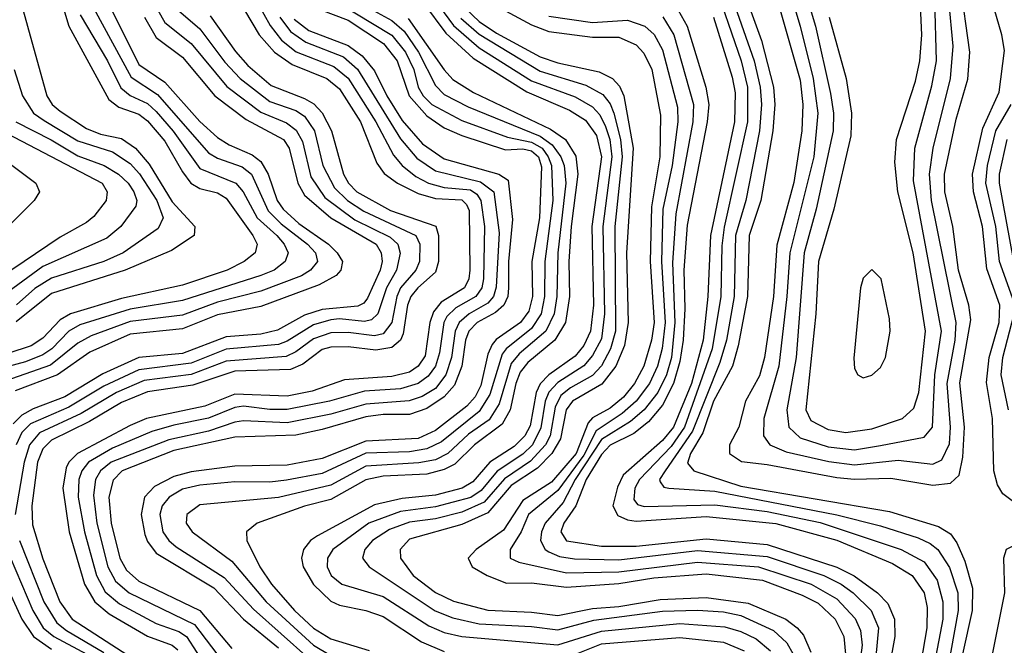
# Model space of a CAD drawing. Header units: inches. Extents: x 501365 to 657855, y 482276 to 547543.
# Tile 749 of 957: x 606617 to 608873, y 524950 to 526385. Entities that reach past the tile are written whole.
import ezdxf

# ---------------------------------------------------------------- set-up
doc = ezdxf.new("R2010")
doc.units = ezdxf.units.IN
doc.header["$MEASUREMENT"] = 0
doc.layers.add('A6502', color=7, linetype='Continuous')

msp = doc.modelspace()

# ---------------------------------------------------------------- linework, layer by layer
at = {"layer": 'A6502', "color": 5}
for points, elevation in [([(606590.5, 526530), (606679.5, 526210), (606691.8, 526190), (606710, 526174.5), (606770, 526134.9), (606801.9, 526121.9), (606850, 526112.1), (606882.7, 526090), (606913.4, 526053.4), (606966.8, 525966.8), (607018.5, 525910), (607016.6, 525890), (606964.9, 525855.1), (606858.7, 525810), (606690, 525756.7), (606608.6, 525691.4)], 3280), ([(608324.8, 526530), (608405.5, 526245.5), (608412.1, 526190), (608409.8, 526129.8), (608390.9, 526010.9), (608352.3, 525867.7), (608344.5, 525750), (608323.8, 525610), (608312.1, 525567.9), (608280.2, 525510), (608264.9, 525450), (608244, 525410), (608243.6, 525390), (608271.4, 525371.4), (608330, 525364.7), (608490, 525334.5), (608530, 525331), (608613.6, 525333.6), (608710, 525317.1), (608750, 525321.8), (608770, 525340.4), (608778.7, 525381.3), (608782.1, 525450), (608771.7, 525551.7), (608796.6, 525696.6), (608791.8, 525730), (608768.5, 525810), (608755.8, 525910), (608737.3, 525990), (608736.1, 526030), (608763.4, 526156.6), (608790, 526248.3), (608794.2, 526310), (608772.2, 526470)], 4020), ([(608363.7, 526510), (608405.6, 526370), (608435.2, 526250), (608446.1, 526170), (608436.9, 526070), (608381.7, 525850), (608375.3, 525750), (608357, 525590), (608322.4, 525470), (608321.5, 525430), (608335.9, 525410), (608373.4, 525393.4), (608471.2, 525371.2), (608530, 525364.1), (608630, 525374.7), (608710, 525365.5), (608730, 525375.2), (608747.7, 525412.3), (608750.4, 525450), (608742.8, 525550), (608761, 525650), (608763.4, 525690), (608706.3, 525970), (608702, 526030), (608710.1, 526089.9), (608750.4, 526250), (608756, 526324), (608746.6, 526430)], 4040), ([(608398.6, 526510), (608440.8, 526370), (608475.5, 526215.5), (608481.9, 526170), (608480.9, 526130), (608442.4, 525950), (608415.1, 525850), (608396.5, 525610), (608375.1, 525490), (608379.8, 525450), (608405.7, 525425.7), (608470, 525404.9), (608530, 525398.5), (608590, 525408.5), (608690, 525427.2), (608708.9, 525450), (608714.6, 525570), (608729.4, 525670), (608665.3, 526014.7), (608668.7, 526090), (608707.2, 526232.8), (608717.7, 526290), (608714.3, 526430)], 4060), ([(606693.6, 526490), (606729.5, 526369.5), (606821.4, 526201.4), (606843.9, 526183.9), (606890, 526167.6), (606910, 526152.3), (606950, 526106), (606990, 526035.5), (607009.6, 526010), (607030, 525997.8), (607070, 525987.3), (607090, 525975.1), (607151.4, 525890), (607161.1, 525870), (607156.4, 525850), (607131.1, 525830), (607092.5, 525810), (606990, 525775.4), (606850, 525745.2), (606733.1, 525710), (606710, 525696.5), (606670, 525654), (606643.5, 525636.5), (606590, 525619.4)], 3320), ([(608203.7, 526483.7), (608270.3, 526290.3), (608284.6, 526230), (608285, 526150), (608231.1, 525908.9), (608226.1, 525866.1), (608223.6, 525750), (608204, 525630), (608140.6, 525450), (608110, 525405.6), (608037.6, 525330), (608027, 525310), (608024.6, 525284.6), (608032.8, 525272.8), (608048.3, 525268.3), (608210, 525272.3), (608330, 525256.6), (608451.4, 525231.4), (608637.1, 525170), (608690, 525141.7), (608719.3, 525099.3), (608732.8, 525050), (608732.3, 525010), (608713.6, 524910)], 3940), ([(607147.5, 526450), (607190.8, 526370.8), (607217.3, 526337.3), (607251, 526311), (607337.2, 526277.2), (607370, 526250.7), (607433.5, 526150), (607473.9, 526073.9), (607493.8, 526050), (607525.1, 526025.1), (607553.6, 526010), (607590, 526000), (607650, 525994.6), (607664.6, 525984.6), (607673.8, 525970), (607682.4, 525910), (607679.6, 525790), (607676.1, 525770), (607662.1, 525750), (607616.2, 525723.8), (607596.2, 525703.8), (607589.2, 525690), (607579.1, 525620.9), (607569.9, 525590.1), (607553.2, 525566.8), (607529.9, 525550.1), (607490, 525538.3), (607407.1, 525532.9), (607326.7, 525510), (607230, 525491), (607190, 525490.7), (607130, 525498.1), (607110, 525495.6), (607050, 525470.6), (606970, 525454.9), (606919.9, 525439.9), (606830, 525401.7), (606774.9, 525370), (606759.2, 525350), (606752.5, 525330), (606751.2, 525290), (606765.5, 525210), (606792.7, 525110), (606812.9, 525072.9), (606845.4, 525045.4), (606930, 524999.8), (606981.4, 524981.4), (606999.4, 524970), (607070, 524860.5)], 3540), ([(607304.4, 526450), (607470, 526348.9), (607501.4, 526310), (607520.3, 526270), (607530.6, 526230), (607541.5, 526210), (607561.8, 526190), (607630, 526153.4), (607735, 526115), (607790, 526103.9), (607814.3, 526090), (607828.5, 526070), (607835.7, 526050), (607838.8, 525970), (607820.3, 525830), (607819.9, 525750), (607812.1, 525710), (607790, 525676.2), (607731.6, 525630), (607722.4, 525617.6), (607694.8, 525525.2), (607670, 525486.1), (607583.6, 525416.4), (607550, 525400.3), (607510, 525393.9), (607410, 525390.3), (607310, 525343.6), (607228.3, 525328.3), (607190, 525323.9), (607110, 525324.5), (607030, 525316.9), (606990, 525307.9), (606959.7, 525290), (606943.9, 525270), (606938.4, 525250), (606945, 525210), (606959.2, 525190), (606976, 525176), (607085.8, 525105.8), (607152.9, 525032.9), (607279.9, 524919.9)], 3640), ([(608472.4, 526390), (608511.1, 526250), (608523.2, 526170), (608522, 526118), (608483.1, 525950), (608447.7, 525830), (608441.2, 525710), (608418.6, 525490), (608430, 525465.7), (608470, 525445), (608510, 525438), (608570, 525446.1), (608640.2, 525470), (608666.1, 525493.9), (608677.6, 525530), (608692.9, 525670), (608664.6, 525850), (608629.5, 525990), (608622.3, 526057.7), (608626.2, 526110), (608670, 526243.9), (608679.9, 526290), (608684.3, 526350), (608680, 526450)], 4080), ([(606816.9, 526430), (606890, 526281.8), (606950, 526241.2), (607030, 526151.2), (607070, 526114.7), (607097.4, 526097.4), (607150, 526074.7), (607170, 526059.7), (607186.8, 526030), (607207.2, 525970), (607221, 525950), (607256.9, 525916.9), (607324.5, 525870), (607344.8, 525850), (607357.1, 525830), (607352.9, 525810), (607342, 525798), (607303.4, 525776.6), (607170, 525727.2), (607070, 525707.8), (606990, 525675.5), (606870, 525663.4), (606778.1, 525621.9), (606703.5, 525570), (606606.4, 525533.6)], 3380), ([(606920.7, 526430), (606950, 526377.8), (607010, 526330), (607091.6, 526231.6), (607170, 526172.6), (607228.2, 526148.2), (607251, 526131), (607265, 526105), (607284, 526024), (607316.7, 525976.7), (607385.4, 525925.4), (607465.8, 525885.8), (607483.5, 525870), (607489.3, 525849.3), (607480.5, 525810), (607458, 525770), (607437.8, 525710), (607423.5, 525696.5), (607407.6, 525692.4), (607350, 525698.4), (607330, 525696.4), (607290, 525684.9), (607230, 525647.4), (607210, 525639.7), (607090, 525629), (607010, 525596.9), (606890, 525581.6), (606810, 525544.2), (606730, 525495.7), (606642.1, 525457.9), (606622.3, 525437.7), (606608.6, 525410)], 3440), ([(607115.2, 526435.2), (607166, 526350), (607201.3, 526310), (607241.5, 526281.5), (607320.6, 526250), (607350, 526226.1), (607397.8, 526150), (607435.3, 526055.3), (607452.1, 526032.1), (607483.2, 526010), (607530, 525986.2), (607570, 525974.5), (607630, 525971.2), (607640.8, 525960.8), (607647, 525947), (607648.3, 525810), (607646.6, 525790), (607636.1, 525770), (607583.3, 525736.7), (607565.1, 525714.9), (607557.3, 525690), (607546, 525614), (607530.2, 525589.8), (607510, 525576.2), (607470, 525566.2), (607361.4, 525558.6), (607287.1, 525532.9), (607230, 525521.4), (607110, 525525.5), (607041.3, 525498.7), (606907.9, 525470), (606870, 525454.3), (606749.5, 525390), (606729.7, 525370.3), (606723.3, 525356.7), (606715.8, 525310), (606730.5, 525210.5), (606765.6, 525090), (606788.9, 525050), (606822.1, 525022.1), (606910, 524970.8), (606966.8, 524950), (606979.8, 524939.8)], 3520), ([(607568.4, 526430), (607611.3, 526371.3), (607670, 526320.3), (607790, 526244.4), (607890, 526207.7), (607930, 526184.5), (607946.3, 526166.3), (607959.6, 526139.6), (607969.5, 526109.5), (607974.4, 526070), (607953.1, 525910), (607957.3, 525710), (607950, 525652.6), (607930, 525614.2), (607910, 525590.8), (607850, 525552.7), (607829.4, 525530.6), (607821.5, 525510), (607811.7, 525448.3), (607792.3, 525410), (607770, 525388.2), (607710.9, 525349.1), (607674.7, 525305.3), (607650.7, 525289.3), (607570, 525267.5), (607490, 525257), (607416.8, 525230), (607334.6, 525170), (607322.2, 525150), (607322, 525130), (607331.2, 525110), (607355.3, 525090), (607450, 525061.9), (607554.9, 524994.9), (607590, 524979.3), (607630, 524970.2), (607850, 524951.4), (607950, 524982.1), (608130, 525000.4), (608232.7, 524992.7), (608270, 524982), (608304.9, 524964.9), (608337.7, 524937.7)], 3740), ([(608251, 526430), (608300.6, 526290), (608313.8, 526230), (608316.8, 526190), (608312.1, 526130), (608281.3, 525970), (608257.3, 525890), (608254.3, 525750), (608237.2, 525650), (608221.4, 525598.6), (608159.2, 525440.8), (608095.9, 525350), (608083.6, 525330), (608084.6, 525324.6), (608092.9, 525312.9), (608104.4, 525310), (608210, 525303.8), (608489.4, 525249.4), (608590, 525224.3), (608676.1, 525196.1), (608703.8, 525183.8), (608721.3, 525170), (608748.1, 525128.1), (608766.9, 525070), (608767.7, 525030), (608742.9, 524890)], 3960), ([(608283.6, 526430), (608316.7, 526336.8), (608344.4, 526230), (608347.5, 526190), (608343.3, 526130), (608315.8, 525970), (608288.9, 525890), (608284.9, 525750), (608263.3, 525636.7), (608250.4, 525590), (608206.9, 525510), (608182.9, 525437.1), (608154.1, 525390), (608147.6, 525367.7), (608161.8, 525350), (608270, 525315.1), (608610, 525256.6), (608722.5, 525222.5), (608750, 525205.7), (608764.8, 525184.8), (608783.1, 525143.1), (608800.8, 525080.8), (608800.1, 525030), (608777.5, 524930)], 3980), ([(606786.9, 526410), (606872.4, 526252.4), (606933, 526213), (607050, 526079.5), (607070, 526067.3), (607126.8, 526046.8), (607148.4, 526030), (607186.5, 525946.5), (607216.3, 525916.3), (607276.5, 525870), (607295, 525850), (607299.5, 525830), (607283.8, 525810), (607262.6, 525797.4), (607170, 525761.7), (607070, 525737.1), (606990, 525707.1), (606870, 525692.1), (606780.5, 525659.5), (606750, 525642.9), (606687.4, 525592.6), (606569.1, 525550.9)], 3360), ([(606970, 526414.5), (607030, 526363.4), (607087, 526287), (607122.1, 526250), (607190, 526197.2), (607250, 526175.9), (607270, 526163), (607292.6, 526130), (607311.4, 526050), (607338.8, 525998.8), (607368, 525970), (607405.5, 525945.5), (607524.7, 525890), (607534, 525870), (607533.6, 525830), (607525, 525810), (607490, 525769.3), (607481.2, 525750), (607470, 525690), (607450, 525664.1), (607430, 525659.6), (607370, 525667.4), (607330, 525666.5), (607290, 525653.1), (607250, 525622.8), (607227.9, 525612.1), (607090, 525601.5), (607010, 525570.8), (606902.6, 525557.4), (606838.7, 525530), (606758.3, 525481.7), (606662.7, 525437.3), (606639.5, 525410), (606627.1, 525370), (606606.9, 525250)], 3460), ([(607307.4, 526407.4), (607370, 526383.2), (607450.4, 526330), (607482.2, 526290), (607509.6, 526209.6), (607550, 526164), (607590, 526136.9), (607630, 526118.9), (607730, 526086.1), (607770, 526088.3), (607790, 526083.7), (607805.7, 526070), (607813.1, 526046.9), (607808.4, 525930), (607790.8, 525830), (607792.1, 525750), (607784.1, 525715.9), (607765.1, 525690), (607709, 525651), (607700.1, 525639.9), (607690, 525617.5), (607674.2, 525545.8), (607660.6, 525519.4), (607641.5, 525498.5), (607570, 525442.3), (607530, 525424.3), (607410, 525418.3), (607310, 525378.3), (607230, 525362.7), (607110, 525360.7), (607010, 525347.8), (606970, 525337.1), (606925.8, 525314.2), (606903.4, 525290), (606895.6, 525250), (606903.9, 525203.9), (606910, 525187.7), (606930, 525161.1), (607061.7, 525081.7), (607129.7, 525009.7), (607210, 524944)], 3620), ([(607419.6, 526410), (607470, 526382.7), (607498.1, 526358.1), (607530.8, 526310), (607570, 526233.3), (607590, 526212.9), (607644.7, 526184.7), (607810, 526117.1), (607837.6, 526097.6), (607857.2, 526070), (607864.9, 526050), (607868.6, 526010), (607850.4, 525850), (607848, 525750), (607841.9, 525710), (607822.6, 525670), (607761.9, 525618.1), (607743.6, 525596.4), (607716, 525504), (607692.7, 525467.3), (607645.9, 525434), (607598, 525390), (607570, 525375.6), (607531.4, 525368.6), (607410, 525360.6), (607330, 525317.1), (607210, 525289), (607030, 525272.4), (607000.3, 525250), (606998.9, 525230), (607012.3, 525210), (607103.2, 525143.2), (607181.6, 525050), (607290, 524950.2), (607330, 524926.4)], 3660), ([(607542.5, 526422.5), (607593.7, 526353.7), (607656.4, 526296.4), (607778.9, 526218.9), (607877.2, 526177.2), (607914, 526154), (607938.7, 526118.7), (607950.4, 526070), (607928, 525910), (607931.8, 525730), (607924.9, 525670), (607910, 525637.7), (607890, 525613.2), (607829.7, 525570.3), (607810.1, 525549.9), (607801, 525530), (607786.6, 525453.4), (607774.9, 525430), (607750, 525405.6), (607694.4, 525370), (607655.4, 525324.6), (607630.7, 525310), (607570, 525293.9), (607493.7, 525286.3), (607430, 525271.9), (607299.3, 525200.7), (607283.2, 525190), (607267.6, 525170), (607263.1, 525150), (607267, 525130), (607290, 525089.8), (607330, 525051.1), (607350, 525042), (607410, 525029.8), (607450, 525016), (607538, 524958), (607590, 524936)], 3720), ([(607638.9, 526410), (607670, 526380.7), (607710, 526353.9), (607810, 526299.1), (607850, 526285.6), (607945, 526265), (607975.7, 526250), (607991.7, 526231.7), (608001.2, 526210), (608022.7, 526090), (608007.4, 525850), (608011.6, 525690), (608002.9, 525637.1), (607983.3, 525590), (607951.3, 525548.7), (607883.7, 525510), (607869.7, 525490), (607856.6, 525423.4), (607836.3, 525390), (607803.7, 525356.3), (607743.6, 525316.4), (607690, 525253.8), (607630, 525227.1), (607510, 525193.5), (607488.9, 525170), (607490.1, 525150), (607519, 525110), (607570, 525071.2), (607611, 525051), (607690, 525030.4), (607790, 525026.1), (607850, 525018.6), (607930, 525034.3), (607990, 525038.8), (608084.7, 525055.3), (608190, 525059.5), (608286.3, 525046.3), (608372.5, 525010), (608398.9, 524990), (608413, 524973), (608430, 524934)], 3780), ([(607720.5, 526410), (607790, 526372.6), (607830, 526357.2), (607930, 526344.3), (607990, 526344.1), (608030, 526326.7), (608047.4, 526307.4), (608065.6, 526270), (608085.3, 526165.3), (608083.8, 526070), (608064.7, 525955.3), (608062.1, 525830), (608070.8, 525690), (608064.9, 525650), (608047, 525590), (608026.3, 525550), (608000.9, 525519.1), (607970, 525494.1), (607930, 525471.4), (607920.1, 525459.9), (607892, 525390), (607836, 525324), (607770, 525282.4), (607725.7, 525214.3), (607663, 525170), (607644.8, 525150), (607653.7, 525130), (607688, 525110), (607732.7, 525092.7), (607790, 525093), (607870, 525083.4), (607990, 525091.4), (608070, 525105), (608190, 525114), (608319.1, 525099.1), (608410, 525065.3), (608446.6, 525046.6), (608485.5, 525010), (608506, 524970), (608509.5, 524930)], 3820), ([(608118.9, 526418.9), (608146.5, 526370), (608189.1, 526230), (608196.2, 526190), (608192.8, 526150), (608146.8, 525913.2), (608138.9, 525810), (608141.5, 525721.5), (608137.3, 525650), (608130, 525600.4), (608115.5, 525550), (608090, 525500.7), (608057.9, 525462.1), (608024.5, 525435.5), (607970, 525409.2), (607950, 525387.9), (607915.2, 525330), (607891.8, 525270), (607864.1, 525230), (607856.8, 525210), (607870, 525189.2), (607950, 525177.4), (608030, 525177.3), (608190, 525194.3), (608330, 525180.8), (608490, 525129.2), (608529.3, 525109.3), (608583.2, 525070), (608606.2, 525046.2), (608621.7, 525010), (608622.9, 524970), (608608.4, 524890)], 3880), ([(608907, 525270), (608870, 525297.1), (608858, 525318), (608849.4, 525350), (608846.7, 525470), (608832.5, 525552.5), (608839.1, 525610), (608861.4, 525690), (608863.3, 525730), (608833.2, 525813.2), (608823.2, 525910), (608803.2, 525990), (608800.5, 526030), (608824.3, 526135.7), (608861.6, 526218.4), (608873.7, 526313.7), (608868.1, 526350), (608850.1, 526410)], 3980), ([(606756, 526396), (606818.6, 526290), (606848.5, 526228.5), (606870, 526210.9), (606910, 526192.4), (606930, 526173.7), (606968.7, 526128.7), (607030, 526043.4), (607112.7, 526010), (607129.5, 525989.4), (607161, 525930), (607206.1, 525890), (607223.3, 525870), (607232, 525850), (607225.8, 525830), (607199.9, 525810), (607170, 525798.3), (606990, 525740.5), (606870, 525720.9), (606754.9, 525685.1), (606729.5, 525670.5), (606690.5, 525630), (606670, 525615.8), (606630, 525600.2), (606530, 525573.5)], 3340), ([(606903.3, 526390), (606930, 526343.6), (606990, 526298.7), (607064.3, 526210), (607135.8, 526155.8), (607221.5, 526110), (607234.8, 526090), (607254.4, 526010), (607270, 525982.1), (607329.8, 525929.8), (607434, 525870), (607445.4, 525850), (607447.4, 525830), (607442.8, 525810), (607414.2, 525745.8), (607405.4, 525734.6), (607392.2, 525727.8), (607310, 525720.3), (607270, 525707), (607207.6, 525672.4), (607170, 525663.7), (607090, 525657.1), (606990, 525618.8), (606890, 525609.8), (606807.4, 525572.6), (606720.4, 525519.6), (606647.9, 525492.1), (606622.2, 525477.8), (606602.2, 525457.8)], 3420), ([(607053.2, 526393.2), (607111.4, 526311.4), (607139.6, 526279.6), (607193.3, 526233.3), (607270, 526203.9), (607291.2, 526191.2), (607310, 526170.9), (607331.4, 526130), (607359.1, 526030), (607370.5, 526010), (607389.6, 525990), (607467.1, 525947.1), (607571, 525911), (607576.7, 525890), (607576.6, 525830), (607570, 525805.6), (607529.2, 525770), (607513.2, 525750), (607506, 525730), (607495.6, 525664.4), (607489.8, 525650), (607470, 525632.5), (607433.1, 525626.9), (607370, 525634.4), (607330, 525633.6), (607310, 525628), (607265.7, 525594.3), (607237.7, 525582.3), (607110, 525578.3), (607013.7, 525546.3), (606910, 525531.4), (606850, 525506.6), (606777, 525463), (606690, 525420.7), (606670, 525400.2), (606657.8, 525370), (606644.9, 525270), (606646.3, 525226.4), (606670, 525148.4), (606708.9, 525050), (606737.3, 525010), (606930, 524885.7)], 3480), ([(607213.2, 526390), (607237.6, 526357.6), (607272.7, 526332.7), (607359.2, 526299.2), (607391.4, 526271.4), (607490, 526111.3), (607527.2, 526067.2), (607570, 526037.7), (607672.7, 526012.7), (607703.4, 525990), (607715.5, 525895.5), (607708.7, 525771.3), (607702.7, 525750), (607690, 525734.7), (607647, 525710), (607624.3, 525690), (607615.3, 525670), (607606.3, 525610), (607593.8, 525570), (607570, 525539), (607539.5, 525520.5), (607509.8, 525510.2), (607410, 525503.3), (607330, 525479.8), (607230, 525460.3), (607130, 525464.7), (607110, 525461.3), (607050, 525441.3), (606958.5, 525421.5), (606826.5, 525370), (606802, 525350), (606790.8, 525330), (606786.1, 525293.9), (606793.9, 525230), (606819.3, 525130), (606836.8, 525096.8), (606868.2, 525070), (607017.9, 524997.9), (607095.2, 524895.2)], 3560), ([(607246, 526386), (607279.5, 526359.5), (607370, 526325.2), (607401.7, 526301.7), (607430, 526267.6), (607458.5, 526210), (607493.7, 526153.7), (607539.8, 526099.8), (607590, 526065.1), (607715.4, 526030), (607736.2, 526016.2), (607746.1, 525926.1), (607737.4, 525830), (607737.5, 525770), (607735.4, 525750), (607726.3, 525730), (607707.1, 525712.9), (607665.2, 525690), (607646.2, 525670), (607639, 525650), (607630.6, 525590), (607613.5, 525546.5), (607590, 525519.6), (607550, 525492.8), (607510, 525479), (607450, 525479.3), (607410, 525474), (607310, 525444.5), (607250, 525431.9), (607110, 525427), (606970, 525396.6), (606852, 525350), (606831.6, 525328.4), (606821, 525290), (606826.6, 525230), (606846.2, 525150), (606862.1, 525122.1), (606890, 525097.1), (607030, 525029.6), (607103, 524943)], 3580), ([(607507.3, 526387.3), (607589.8, 526269.8), (607610, 526247.6), (607657.4, 526217.4), (607833.2, 526133.2), (607867.7, 526110), (607891.9, 526071.9), (607896.4, 526030), (607881, 525910), (607875.8, 525830), (607876.8, 525750), (607867.7, 525690), (607843.6, 525650), (607781.3, 525598.7), (607763.8, 525576.2), (607753.7, 525550), (607740.9, 525490), (607722.9, 525457.1), (607659.4, 525410), (607614.4, 525365.6), (607590, 525352.8), (607550, 525342.8), (607450, 525337.5), (607410, 525329.5), (607330, 525284.4), (607270, 525269.2), (607161, 525230), (607136.8, 525210), (607137.2, 525190), (607167.6, 525130), (607194, 525090), (607246.6, 525030), (607290, 524989.1), (607330, 524964.7), (607418.3, 524938.3)], 3680), ([(607627.9, 526387.9), (607670, 526351.1), (607810, 526266.4), (607914.7, 526234.7), (607953.2, 526213.2), (607970, 526191.5), (607978.7, 526170), (607993.9, 526110), (607997.9, 526070), (607980.7, 525910), (607982.3, 525670), (607971.2, 525630), (607950, 525591), (607930, 525568.7), (607879.5, 525540.5), (607857.5, 525522.5), (607843.9, 525496.1), (607832.7, 525430), (607821.7, 525410), (607787.5, 525372.5), (607728.4, 525331.6), (607681.5, 525278.5), (607630, 525255.3), (607570, 525240.2), (607510, 525232.3), (607464.8, 525215.2), (607425.6, 525190), (607408.2, 525170), (607402.9, 525150), (607418, 525130), (607569.4, 525029.4), (607610, 525012.9), (607670, 524999), (607790, 524993.4), (607850, 524985.7), (607932.6, 525007.4), (608090, 525028.3), (608170.5, 525030.5), (608230, 525026.5), (608270, 525018.5), (608344.2, 524984.2), (608375.4, 524955.4), (608389.5, 524929.5)], 3760), ([(607830, 526392.5), (607930, 526378.1), (608010, 526383.2), (608050, 526369.5), (608070.8, 526350.8), (608090, 526315.2), (608124.2, 526184.2), (608125, 526150), (608112.3, 526050), (608090.9, 525950), (608088, 525830), (608096.2, 525690), (608089.3, 525630.7), (608078.6, 525590), (608060.1, 525550), (608030, 525510), (607998.1, 525481.9), (607938.3, 525441.8), (607910, 525386.2), (607850, 525304.8), (607783.4, 525250), (607765.9, 525210), (607740.8, 525170), (607741.3, 525150), (607760.9, 525140.9), (607870, 525116.1), (607990, 525118.2), (608170, 525140.9), (608310, 525130.2), (608430.5, 525090.5), (608490, 525056.6), (608531.8, 525011.8), (608544.2, 524984.2), (608547.6, 524950), (608537, 524870)], 3840), ([(608091.1, 526391.1), (608116.1, 526350), (608161.1, 526190), (608159.5, 526150), (608120.8, 525939.2), (608113.3, 525826.7), (608118.7, 525690), (608110.8, 525610), (608099.5, 525570), (608079.6, 525530), (608048.5, 525490), (608016.9, 525463.1), (607950, 525421.7), (607889.7, 525330), (607862.6, 525277.4), (607821.6, 525230), (607812.8, 525210), (607810.8, 525190), (607821.6, 525170), (607830, 525164.2), (607853.9, 525153.9), (607888.6, 525148.6), (607990, 525146.3), (608170, 525167.5), (608330, 525153.9), (608459.7, 525110), (608499.9, 525090), (608527.1, 525070), (608568.5, 525030), (608584.8, 524990), (608572.5, 524850)], 3860), ([(608207.3, 526390), (608250, 526252.4), (608256.5, 526216.5), (608255.3, 526150), (608199.8, 525890), (608193.7, 525750), (608183.2, 525650), (608156.7, 525550), (608115.1, 525450), (608090, 525420), (607999.9, 525340.2), (607987.1, 525312.9), (607976.7, 525270), (607987.6, 525247.6), (608010, 525237.5), (608030, 525234.7), (608190, 525245.7), (608350, 525229.1), (608490, 525191.1), (608617.6, 525137.6), (608662.6, 525110), (608689.8, 525070), (608696.8, 525036.8), (608696, 524990), (608682.2, 524910)], 3920), ([(606604.3, 526270), (606623.3, 526210), (606648.8, 526170), (606673.5, 526153.5), (606750, 526106.7), (606830, 526081.4), (606870, 526054.9), (606891.3, 526031.3), (606931.5, 525970), (606946.2, 525930), (606934.4, 525905.6), (606854.2, 525850), (606810.1, 525830), (606690, 525792.1), (606651.8, 525768.2), (606610, 525730.8)], 3260), ([(608896.3, 525736.3), (608862.5, 525830), (608854.1, 525910), (608831.4, 526010), (608834.7, 526050), (608854.3, 526130), (608889, 526190)], 3960), ([(606536.6, 526150), (606806.2, 526010), (606817.5, 525990), (606815.4, 525970), (606786.6, 525933.4), (606770, 525919.6), (606710, 525885.8), (606570, 525791.7)], 3220), ([(606608.4, 526150), (606689.1, 526109.1), (606750, 526072.1), (606810.3, 526050.3), (606843.8, 526030), (606865.6, 526010), (606878.9, 525990), (606885.8, 525970), (606883.3, 525956.7), (606848.8, 525910), (606816.6, 525883.4), (606670, 525818.5), (606590, 525759.4)], 3240), ([(608894.3, 525834.3), (608862.2, 526010), (608862.6, 526030), (608879.8, 526110)], 3940), ([(606590, 526057.9), (606654.2, 526010), (606662.3, 525990), (606650.1, 525970), (606590, 525909.9)], 3180), ([(608882.9, 525490), (608866.2, 525570), (608870.1, 525610), (608896, 525710)], 3960), ([(606616.7, 525190), (606672.4, 525050), (606701.9, 525001.9), (606724.2, 524984.2), (606810, 524933.8)], 3460), ([(606582.5, 525182.5), (606646.8, 525030), (606670.7, 524990), (606695.1, 524970), (606771, 524930)], 3440), ([(609611.4, 524891.4), (609569.8, 524969.8), (609550, 524989.1), (609535, 524995.1), (609350, 525010.3), (609270, 525006.5), (609232.5, 525012.5), (609206.2, 525026.2), (609108.4, 525108.4), (609045.3, 525145.3), (608970, 525171.7), (608930, 525180.3), (608899.5, 525180.5), (608877.8, 525170), (608871.7, 525150), (608873.8, 525070), (608842.2, 524910)], 4020), ([(606554.9, 525154.9), (606622.1, 525010), (606649, 524970), (606690, 524941.4)], 3420), ([(607870, 524921.6), (607950, 524953.7), (608130, 524968.3), (608230, 524957), (608277.3, 524937.3)], 3720)]:
    msp.add_lwpolyline(points, dxfattribs=dict(at, elevation=elevation))
at = {"layer": 'A6502', "color": 5, "elevation": 4120}
msp.add_lwpolyline([(608570, 525811.6), (608550, 525792), (608544.2, 525770), (608528.7, 525608.7), (608530, 525584.4), (608537.6, 525570), (608550, 525563.4), (608570, 525569.1), (608590, 525587.3), (608601, 525610), (608611.7, 525670), (608610, 525698.4), (608591.3, 525790)], close=True, dxfattribs=at)

doc.saveas('drawing.dxf')
